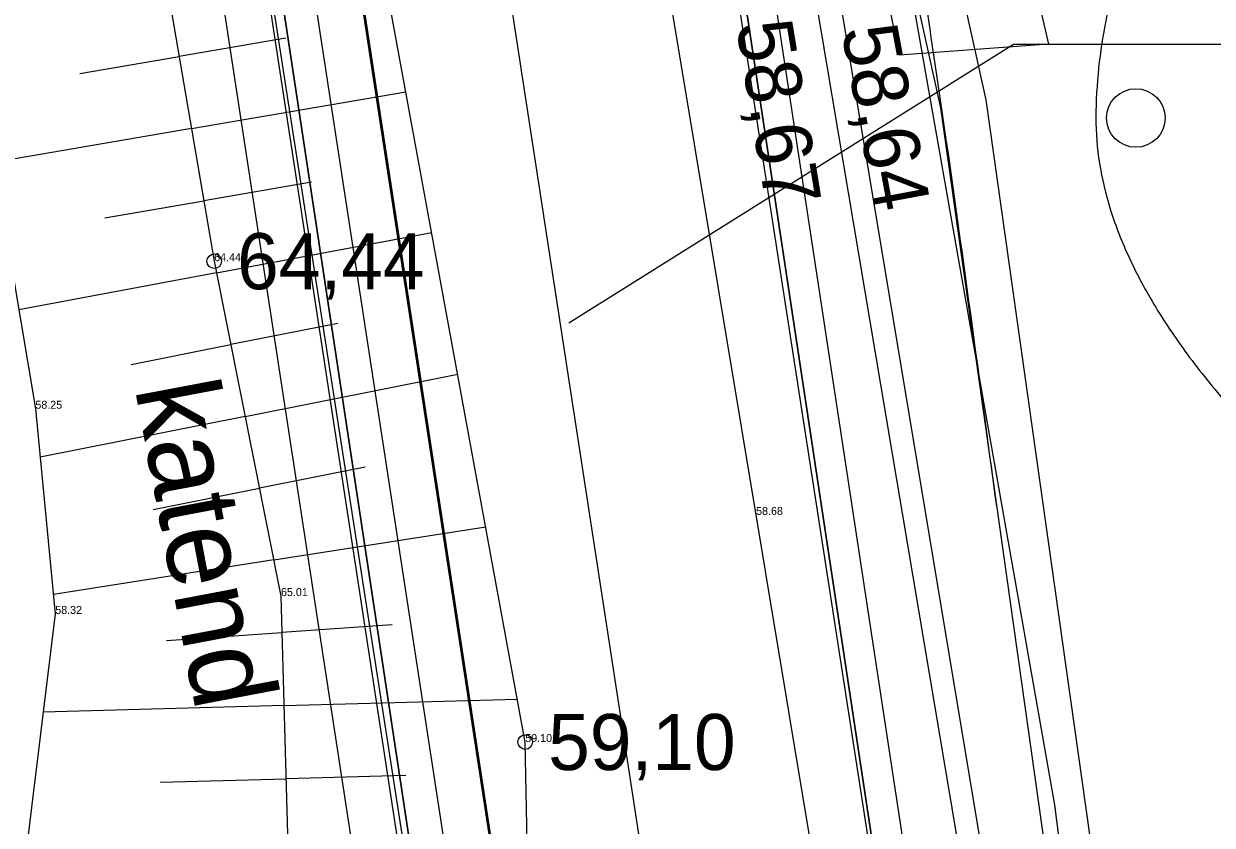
# Model space of a CAD drawing. Extents: x 700746 to 706058, y 6570320 to 6580460.
# Drawn here: x 703268 to 703320, y 6577000.9 to 6577035.9 of the extents above; entities that cross this region are included whole.
import ezdxf

# ---------------------------------------------------------------- set-up
doc = ezdxf.new("R2010")
doc.units = 0
for name, color, linetype in [('HALJASTUS', 7, 'Continuous'), ('HORISONTAAL-EH2000', 7, 'Continuous'), ('illumineerimisjooned', 7, 'Continuous'), ('Kaitsevöönd', 7, 'Continuous'), ('kataster', 7, 'Continuous'), ('KORGUS-EH2000', 7, 'Continuous'), ('KPOHULIIN', 7, 'Continuous'), ('maeeraldised_kehtivad', 7, 'Continuous'), ('MOOTKORG-EH2000', 7, 'Continuous'), ('Plokid', 7, 'Continuous'), ('RELJEEF', 7, 'Continuous'), ('TEE', 7, 'Continuous'), ('Tmaad_maeeraldised_kehtivad', 7, 'Continuous'), ('VTRASS', 7, 'Continuous'), ('VWX2_MV_PLOKK', 7, 'Continuous')]:
    doc.layers.add(name, color=color, linetype=linetype)

msp = doc.modelspace()

# ---------------------------------------------------------------- linework, layer by layer
at = {"layer": 'HALJASTUS'}
msp.add_circle((703316.657, 6577031.771), 1.28, dxfattribs=at)
at = {"layer": 'HORISONTAAL-EH2000'}
for points in [[(703324.635, 6577221.481), (703319.132, 6577215.75), (703312.66, 6577207.755), (703318.256, 6577196.393), (703318.056, 6577187.239), (703313.365, 6577179.54), (703300.634, 6577171.987), (703287.337, 6577167.011), (703275.77, 6577167.382), (703274.241, 6577160.297), (703275.814, 6577157.458), (703270.144, 6577153.424), (703258.565, 6577155.53), (703243.73, 6577148.162), (703229.37, 6577144.115), (703228.21, 6577139.53), (703242.661, 6577120.372), (703262.742, 6577106.047), (703282.024, 6577094.689), (703293.912, 6577093.595), (703302.774, 6577101.292), (703307.021, 6577090.304), (703314.056, 6577079.423), (703319.234, 6577071.759), (703318.718, 6577059.952), (703306.431, 6577075.844), (703299.968, 6577072.577), (703306.272, 6577047.613), (703310.574, 6577014.715)], [(703351.237, 6577120.013), (703334.408, 6577112.09), (703328.177, 6577108.366), (703328.312, 6577092.803), (703330.41, 6577081.296), (703341.403, 6577073.905), (703344.988, 6577065.352), (703338.433, 6577053.514), (703324.605, 6577047.457), (703315.144, 6577040.167), (703314.682, 6577024.036), (703325.445, 6577014.458)]]:
    msp.add_open_spline(points, degree=2, dxfattribs=at)
at = {"layer": 'illumineerimisjooned'}
for points in [[(702976.891, 6576643.26), (702915.328, 6577059.558), (702785.772, 6577104.455), (702748.407, 6577249.47), (702721.642, 6577298.043), (702716.252, 6577332.033), (702861.102, 6577284.56), (703066.328, 6577217.365), (703088.858, 6577210.018), (703169.031, 6577150.466), (703230.271, 6577104.95), (703275.453, 6577071.675), (703358.033, 6576531.935)], [(703290.041, 6576963.147), (703188.508, 6577001.438), (703016.934, 6577112.515), (702852.033, 6577230.395), (702862.776, 6577281.723), (703065.707, 6577215.464), (703087.928, 6577208.218), (703167.838, 6577148.861), (703229.081, 6577103.342), (703273.601, 6577070.555), (703290.041, 6576963.147)]]:
    msp.add_lwpolyline(points, dxfattribs=at)
at = {"layer": 'Kaitsevöönd'}
for points in [[(703332.065, 6576694.743), (703304.442, 6576872.638), (703273.694, 6577070.52), (703230.233, 6577104.832), (703217.52, 6577108.973), (703142.719, 6577173.75), (703139.166, 6577177.33), (703138.297, 6577181.096), (703138.49, 6577185.153), (703140.421, 6577188.437), (703144.379, 6577190.851), (703147.661, 6577191.817), (703151.812, 6577191.141), (703154.805, 6577189.403), (703166.583, 6577179.261), (703228.658, 6577126.14), (703241.595, 6577121.215), (703289.275, 6577083.661), (703291.813, 6577080.846), (703293.137, 6577077.314), (703294.406, 6577068.373), (703355.652, 6576672.76)], [(703154.91, 6577189.152), (703230.532, 6577125.647), (703239.404, 6577123.376), (703292.869, 6577081.186), (703317.705, 6576917.046)], [(703317.705, 6576917.046), (703292.869, 6577081.186), (703239.404, 6577123.376), (703230.532, 6577125.647), (703154.91, 6577189.152)], [(703297.93, 6576914.054), (703274.276, 6577070.381), (703230.34, 6577105.051), (703221.159, 6577107.401), (703142.048, 6577173.836)], [(703142.048, 6577173.836), (703221.159, 6577107.401), (703230.34, 6577105.051), (703274.276, 6577070.381), (703297.93, 6576914.054)], [(703303.707, 6577074.198), (703312.832, 6577035.002), (703306.33, 6577034.518), (703298.332, 6577073.332)], [(703303.575, 6577062.05), (703310.1, 6577032.568), (703315.143, 6576996.833), (703319.551, 6576967.437)], [(703317.573, 6576967.14), (703313.164, 6576996.545), (703308.131, 6577032.212), (703301.642, 6577061.531)], [(703300.31, 6577050.948), (703311.399, 6576985.078), (703330.432, 6576861.446), (703341.024, 6576780.184), (703353.272, 6576691.805)]]:
    msp.add_lwpolyline(points, dxfattribs=at)
at = {"layer": 'kataster'}
msp.add_lwpolyline([(703360.09, 6576531.99), (703277.36, 6577072.83), (703167.04, 6577172.32), (703125.43, 6577441.71), (702859.8, 6577465.72), (702862.38, 6577440.12), (702863.2, 6577375.41), (702851.4, 6577379.23), (702839.86, 6577381.59), (702831.19, 6577380.43), (702820.1, 6577376.69), (702754.28, 6577347.92), (702741.83, 6577344.92), (702732.67, 6577344.2), (702712.5, 6577346.91), (702704.73, 6577347.96), (702701.8, 6577345.85), (702700.78, 6577341.43), (702712.4, 6577226.51), (702651.69, 6577159.42), (702595.69, 6577121.68), (702628.71, 6576895.25), (702720.42, 6576547.28)], dxfattribs=at)
msp.add_lwpolyline([(702852.27, 6575508.89), (702837.26, 6575620.73), (702848.38, 6575976.59), (702782.85, 6576063.35), (702782.57, 6576096.37), (702842.53, 6576210.56), (702853.4, 6576267.5), (702844.46, 6576489.93), (702877.29, 6576548.25), (702974.72, 6576643.9), (702913.57, 6577058.07), (702784.04, 6577102.84), (702746.48, 6577248.7), (702719.69, 6577297.36), (702713.81, 6577334.91), (703089.87, 6577211.79), (703231.53, 6577106.55), (703277.36, 6577072.83), (703360.09, 6576531.99), (703311.6, 6576228.52), (703293.62, 6575965.66), (703298.84, 6575573.29)], close=True, dxfattribs=at)
at = {"layer": 'KORGUS-EH2000'}
for centre in [(703276.36, 6577025.51), (703289.96, 6577004.49)]:
    msp.add_circle(centre, 0.32, dxfattribs=at)
at = {"layer": 'KPOHULIIN'}
msp.add_lwpolyline([(703348.189, 6576656.261), (703310.089, 6576902.121), (703296.185, 6576992.32), (703283.369, 6577075.688)], dxfattribs=at)
at = {"layer": 'maeeraldised_kehtivad'}
msp.add_lwpolyline([(702849.808, 6577229.527), (702861.724, 6577286.461), (703066.949, 6577219.266), (703089.789, 6577211.819), (703170.224, 6577152.072), (703231.46, 6577106.558), (703277.305, 6577072.795), (703294.683, 6576959.259), (703187.602, 6576999.642), (703015.809, 6577110.861)], close=True, dxfattribs=at)
at = {"layer": 'Plokid'}
msp.add_line((703296.172, 6577067.83), (703382.069, 6576503.627), dxfattribs=at)
msp.add_lwpolyline([(703287.547, 6576966.226), (703189.415, 6577003.234), (703018.06, 6577114.169), (702854.258, 6577231.263), (702863.9, 6577277.331), (703064.465, 6577211.662), (703086.067, 6577204.618), (703165.453, 6577145.65), (703226.702, 6577100.127), (703272.178, 6577066.636)], close=True, dxfattribs=at)
msp.add_lwpolyline([(703291.864, 6577022.814), (703311.309, 6577035.002), (703373.396, 6577035.002)], dxfattribs=at)
at = {"layer": 'RELJEEF'}
for p, q in [((703279.496, 6577035.26), (703274.828, 6577034.461)), ((703270.478, 6577033.716), (703274.828, 6577034.461)), ((703275.368, 6577031.307), (703284.742, 6577032.911)), ((703275.368, 6577031.307), (703266.722, 6577029.826)), ((703280.612, 6577028.968), (703275.908, 6577028.152)), ((703271.583, 6577027.402), (703275.908, 6577028.152)), ((703276.462, 6577025.001), (703285.87, 6577026.766)), ((703276.462, 6577025.001), (703267.811, 6577023.378)), ((703281.758, 6577022.794), (703277.087, 6577021.863)), ((703272.724, 6577020.992), (703277.087, 6577021.863)), ((703277.713, 6577018.725), (703287.006, 6577020.578)), ((703277.713, 6577018.725), (703268.746, 6577016.936)), ((703282.962, 6577016.508), (703278.339, 6577015.586)), ((703273.698, 6577014.661), (703278.339, 6577015.586)), ((703278.965, 6577012.448), (703288.233, 6577013.894)), ((703278.965, 6577012.448), (703269.327, 6577010.944)), ((703274.274, 6577008.925), (703279.324, 6577009.28)), ((703284.14, 6577009.618), (703279.324, 6577009.28)), ((703279.412, 6577006.081), (703289.616, 6577006.363)), ((703279.412, 6577006.081), (703268.882, 6577005.79)), ((703284.744, 6577003.027), (703279.501, 6577002.882)), ((703273.994, 6577002.73), (703279.501, 6577002.882))]:
    msp.add_line(p, q, dxfattribs=at)
for points in [[(703273.27, 6577043.56), (703276.36, 6577025.51), (703279.28, 6577010.87), (703279.74, 6576994.21), (703283.18, 6576976.89), (703283.18, 6576976.89)], [(703263.17, 6577042.85), (703266.27, 6577032.5), (703268.54, 6577019.06), (703269.41, 6577010.09), (703268.05, 6576999.01), (703268.64, 6576987.24), (703270.94, 6576978.95), (703276.08, 6576967.61), (703278.47, 6576965.62), (703287.76, 6576969.22)], [(703287.76, 6576969.22), (703294.98, 6576976.89), (703290.18, 6576993.55), (703289.96, 6577004.49), (703284.03, 6577036.79)]]:
    msp.add_lwpolyline(points, dxfattribs=at)
at = {"layer": 'TEE'}
for points in [[(703352.188, 6576141.743), (703333.891, 6576240.908), (703343.285, 6576290.998), (703349.944, 6576325.798), (703355.472, 6576356.506), (703364.509, 6576409.388), (703371.49, 6576445.789), (703377.052, 6576478.468), (703380.318, 6576501.696), (703378.705, 6576535.395), (703372.605, 6576579.277), (703366.542, 6576617.948), (703359.597, 6576660.205), (703326.861, 6576887.215), (703316.48, 6576960.36), (703310.761, 6576994.71), (703303.154, 6577040.421), (703296.055, 6577071.096), (703290.159, 6577081.588), (703186.337, 6577164.979)], [(703345.398, 6576137.903), (703327.102, 6576237.068), (703336.562, 6576290.115), (703343.247, 6576326.507), (703348.807, 6576358.127), (703358.182, 6576409.796), (703364.654, 6576448.177), (703369.91, 6576476.489), (703373.714, 6576502.518), (703371.54, 6576534.249), (703365.816, 6576575.437), (703359.752, 6576614.108), (703352.807, 6576656.365), (703320.071, 6576883.375), (703309.691, 6576956.52), (703303.971, 6576990.87), (703296.365, 6577036.581), (703289.266, 6577067.256), (703283.369, 6577077.748), (703179.547, 6577161.139)]]:
    msp.add_lwpolyline(points, dxfattribs=at)
at = {"layer": 'Tmaad_maeeraldised_kehtivad'}
msp.add_lwpolyline([(702974.764, 6576643.974), (702913.527, 6577058.065), (702784.103, 6577102.917), (702746.534, 6577248.726), (702719.722, 6577297.384), (702713.764, 6577334.953), (702861.724, 6577286.461), (703066.949, 6577219.266), (703089.789, 6577211.819), (703089.789, 6577211.819), (703170.224, 6577152.072), (703231.46, 6577106.558), (703277.305, 6577072.795), (703360.057, 6576531.928)], dxfattribs=at)
at = {"layer": 'VTRASS'}
msp.add_lwpolyline([(703187.298, 6577168.252), (703294.432, 6577085.209), (703301.236, 6577073.103), (703306.844, 6577037.233), (703313.095, 6577001.738), (703318.333, 6576962.356), (703331.426, 6576870.746), (703362.089, 6576663.779), (703368.34, 6576626.426), (703375.774, 6576583.156), (703383.803, 6576538.658), (703383.922, 6576537.608)], dxfattribs=at)
at = {"layer": 'VWX2_MV_PLOKK'}
for points in [[(703044.07, 6577449.05), (703125.37, 6577441.7), (703167.08, 6577172.26), (703170.22, 6577152.1), (703231.53, 6577106.55), (703277.36, 6577072.83), (703360.09, 6576531.99), (703311.6, 6576228.52), (703293.62, 6575965.66), (703294.04, 6575933.77), (703295.43, 6575829.7), (703298.36, 6575609.6), (703298.84, 6575573.29), (703155.29, 6575552.59), (703145.59, 6575981.92), (703123.04, 6576234.88), (703120.61, 6576749.6), (703011.59, 6576989.47), (703015.74, 6577110.88), (702996.73, 6577210.32)], [(702849.88, 6577229.56), (702861.72, 6577286.46), (703066.96, 6577219.29), (703089.79, 6577211.82), (703170.22, 6577152.07), (703231.53, 6577106.55), (703277.36, 6577072.83), (703294.74, 6576959.21), (703187.67, 6576999.67), (703015.74, 6577110.88)], [(702849.88, 6577229.56), (702861.72, 6577286.46), (703066.96, 6577219.29), (703089.79, 6577211.82), (703170.22, 6577152.07), (703231.53, 6577106.55), (703277.36, 6577072.83), (703294.74, 6576959.21), (703187.67, 6576999.67), (703015.74, 6577110.88)], [(703170.54, 6577151.86), (703296.17, 6577067.83), (703382.07, 6576503.63), (703324.97, 6576203.4), (703311.73, 6576015.89), (703294.04, 6575933.77), (703293.62, 6575965.66), (703311.6, 6576228.52), (703360.09, 6576531.99), (703277.36, 6577072.83), (703231.53, 6577106.55)]]:
    msp.add_lwpolyline(points, close=True, dxfattribs=at)

# ---------------------------------------------------------------- texts
at = {"layer": 'KORGUS-EH2000'}
for s, rotation, p in [('58,67 ', 279.3547, (703299.173, 6577035.863)), ('58,64 ', 280.6116, (703303.773, 6577035.634))]:
    msp.add_text(s, height=2.45, rotation=rotation, dxfattribs=at).set_placement(p)
for s, p in [('64,44', (703277.36, 6577024.285)), ('59,10', (703290.96, 6577003.265))]:
    msp.add_text(s, height=2.45, dxfattribs=at).set_placement(p)
at = {"layer": 'MOOTKORG-EH2000'}
for s, p in [('64.44', (703276.36, 6577025.51)), ('58.25', (703268.54, 6577019.06)), ('58.68', (703300.053, 6577014.416)), ('65.01', (703279.28, 6577010.87)), ('58.32', (703269.41, 6577010.09)), ('59.10', (703289.96, 6577004.49))]:
    msp.add_text(s, height=0.35, dxfattribs=at).set_placement(p)
at = {"layer": 'RELJEEF'}
msp.add_text('katend', height=3.6, rotation=280.7193, dxfattribs=at).set_placement((703272.881, 6577019.965))

doc.saveas('drawing.dxf')
